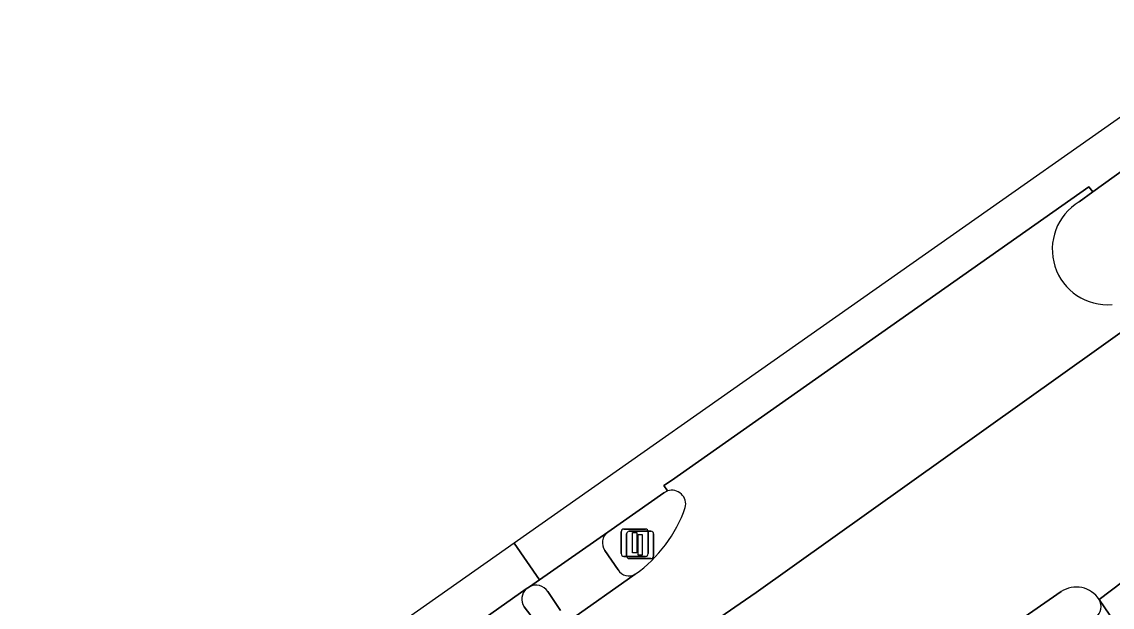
# Model space of a CAD drawing. Extents: x 158086 to 159499, y 382904 to 383981.
# Drawn here: x 158320.18 to 158360.09, y 383460.14 to 383481.56 of the extents above; entities that cross this region are included whole.
import ezdxf

# ---------------------------------------------------------------- set-up
doc = ezdxf.new("R2010")
doc.units = 0
for name, color, linetype in [('IMGEO_Fietspad_gesloten', 7, 'Continuous'), ('IMGEO_Fietspad_open', 7, 'Continuous'), ('IMGEO_Lichtmast', 7, 'Continuous'), ('IMGEO_OVBaan_gesloten', 7, 'Continuous'), ('IMGEO_Rijbaan_lokaal_gesloten', 7, 'Continuous'), ('IMGEO_Rijbaan_regionaal_gesloten', 7, 'Continuous'), ('IMGEO_Verkeerseiland_open', 7, 'Continuous'), ('IMGEO_Verkeersregelinstallatiepaal', 7, 'Continuous'), ('IMGEO_Voetpad_open', 7, 'Continuous')]:
    doc.layers.add(name, color=color, linetype=linetype)

msp = doc.modelspace()

# ---------------------------------------------------------------- linework, layer by layer
at = {"layer": 'IMGEO_Fietspad_gesloten'}
msp.add_lwpolyline([(158361.276, 383457.967), (158359.606, 383460.422)], dxfattribs=at)
msp.add_arc((158359.182, 383460.162), 0.497, 307.3606, 31.5375, dxfattribs=at)
at = {"layer": 'IMGEO_Fietspad_open'}
for points in [[(158341.624, 383462.888), (158339.124, 383461.146), (158338.754, 383460.889)], [(158342.006, 383461.512), (158341.521, 383462.216)], [(158339.836, 383459.376), (158340.172, 383459.612), (158342.632, 383461.344)], [(158339.425, 383460.714), (158339.891, 383460.016)]]:
    msp.add_lwpolyline(points, dxfattribs=at)
for centre, radius, start, end in [((158341.904, 383462.501), 0.477, 125.8806, 216.6911), ((158342.402, 383461.737), 0.455, 209.5681, 300.3869), ((158338.992, 383460.428), 0.519, 33.4689, 117.2963)]:
    msp.add_arc(centre, radius, start, end, dxfattribs=at)
at = {"layer": 'IMGEO_Lichtmast'}
for p, q in [((158342.413, 383462.92), (158343.203, 383462.92)), ((158343.203, 383462.92), (158342.413, 383462.92)), ((158342.313, 383462.02), (158342.313, 383462.82)), ((158342.313, 383462.82), (158342.313, 383462.02)), ((158343.303, 383462.82), (158343.303, 383462.02)), ((158343.303, 383462.02), (158343.303, 383462.82)), ((158343.203, 383461.92), (158342.413, 383461.92)), ((158342.413, 383461.92), (158343.203, 383461.92))]:
    msp.add_line(p, q, dxfattribs=at)
msp.add_lwpolyline([(158342.733, 383462.795), (158342.883, 383462.795), (158342.883, 383462.045), (158342.733, 383462.045), (158342.733, 383462.795)], dxfattribs=at)
for centre, start, end in [((158342.413, 383462.82), 90, 180), ((158342.413, 383462.82), 90, 180), ((158343.203, 383462.82), 0, 90), ((158343.203, 383462.82), 360, 90), ((158342.413, 383462.02), 180, 270), ((158342.413, 383462.02), 180, 270), ((158343.203, 383462.02), 270, 0), ((158343.203, 383462.02), 270, 0)]:
    msp.add_arc(centre, 0.1, start, end, dxfattribs=at)
at = {"layer": 'IMGEO_OVBaan_gesloten'}
msp.add_lwpolyline([(158338.196, 383462.478), (158339.124, 383461.146), (158341.624, 383462.888), (158343.67, 383464.325), (158343.814, 383464.397), (158343.676, 383464.588), (158343.952, 383464.782), (158359.228, 383475.526), (158359.374, 383475.334), (158361.027, 383476.527), (158363.926, 383478.548), (158366.291, 383480.217), (158365.354, 383481.561), (158349.975, 383470.755)], close=True, dxfattribs=at)
msp.add_lwpolyline([(158335.929, 383458.896), (158338.639, 383460.809), (158338.754, 383460.889), (158339.124, 383461.146), (158338.196, 383462.478), (158320.176, 383449.816)], dxfattribs=at)
at = {"layer": 'IMGEO_Rijbaan_lokaal_gesloten'}
msp.add_lwpolyline([(158366.39, 383465.558), (158359.606, 383460.422), (158361.276, 383457.967), (158365.624, 383460.803)], dxfattribs=at)
at = {"layer": 'IMGEO_Rijbaan_regionaal_gesloten'}
for points in [[(158367.442, 383467.39), (158367.983, 383467.945), (158368.999, 383468.851), (158370.092, 383469.663), (158371.254, 383470.489), (158372.466, 383471.358), (158370.751, 383473.819), (158369.036, 383476.279), (158366.659, 383474.609), (158363.802, 383472.617), (158347.053, 383460.68), (158341.897, 383457.133), (158343.559, 383454.746), (158345.359, 383452.302)], [(158358.876, 383474.975), (158359.374, 383475.334), (158359.228, 383475.526), (158343.952, 383464.782), (158343.676, 383464.588), (158343.814, 383464.397)], [(158342.632, 383461.344), (158340.172, 383459.612), (158341.897, 383457.133), (158347.053, 383460.68), (158363.802, 383472.617)], [(158359.606, 383460.422), (158366.39, 383465.558)], [(158356.589, 383459.586), (158358.224, 383460.712)]]:
    msp.add_lwpolyline(points, dxfattribs=at)
for centre, radius, start, end in [((158359.925, 383473.237), 2.03, 121.1192, 274.5768), ((158343.969, 383463.914), 0.507, 345.4942, 107.7894), ((158339.708, 383465.438), 5.031, 305.5408, 340.8471), ((158358.773, 383459.889), 0.989, 32.611, 123.6869)]:
    msp.add_arc(centre, radius, start, end, dxfattribs=at)
at = {"layer": 'IMGEO_Verkeerseiland_open'}
for points in [[(158361.027, 383476.527), (158359.374, 383475.334), (158358.876, 383474.975)], [(158343.814, 383464.397), (158343.67, 383464.325), (158341.624, 383462.888)], [(158341.521, 383462.216), (158342.006, 383461.512)], [(158338.754, 383460.889), (158338.639, 383460.809)], [(158339.891, 383460.016), (158339.425, 383460.714)], [(158358.224, 383460.712), (158356.589, 383459.586)], [(158338.559, 383460.158), (158339.09, 383459.476)]]:
    msp.add_lwpolyline(points, dxfattribs=at)
for centre, radius, start, end in [((158359.925, 383473.237), 2.03, 121.1192, 274.5768), ((158343.969, 383463.914), 0.507, 345.4942, 107.7894), ((158339.708, 383465.438), 5.031, 305.5408, 340.8471), ((158341.904, 383462.501), 0.477, 125.8806, 216.6911), ((158342.402, 383461.737), 0.455, 209.5681, 300.3869), ((158338.992, 383460.428), 0.519, 33.4689, 117.2963), ((158338.993, 383460.435), 0.515, 133.4479, 212.5404), ((158358.773, 383459.889), 0.989, 32.611, 123.6869), ((158359.182, 383460.162), 0.497, 307.3606, 31.5375)]:
    msp.add_arc(centre, radius, start, end, dxfattribs=at)
at = {"layer": 'IMGEO_Verkeersregelinstallatiepaal'}
for p, q in [((158342.113, 383462.101), (158342.113, 383462.901)), ((158342.113, 383462.901), (158342.113, 383462.101)), ((158342.213, 383463.001), (158343.003, 383463.001)), ((158343.003, 383463.001), (158342.213, 383463.001)), ((158343.103, 383462.901), (158343.103, 383462.101)), ((158343.103, 383462.101), (158343.103, 383462.901)), ((158343.003, 383462.001), (158342.213, 383462.001)), ((158342.213, 383462.001), (158343.003, 383462.001))]:
    msp.add_line(p, q, dxfattribs=at)
msp.add_lwpolyline([(158342.533, 383462.876), (158342.683, 383462.876), (158342.683, 383462.126), (158342.533, 383462.126), (158342.533, 383462.876)], dxfattribs=at)
for centre, start, end in [((158342.213, 383462.901), 90, 180), ((158342.213, 383462.901), 90, 180), ((158343.003, 383462.901), 0, 90), ((158343.003, 383462.901), 360, 90), ((158342.213, 383462.101), 180, 270), ((158342.213, 383462.101), 180, 270), ((158343.003, 383462.101), 270, 0), ((158343.003, 383462.101), 270, 0)]:
    msp.add_arc(centre, 0.1, start, end, dxfattribs=at)
at = {"layer": 'IMGEO_Voetpad_open'}
for points in [[(158338.639, 383460.809), (158335.929, 383458.896)], [(158339.09, 383459.476), (158338.559, 383460.158)]]:
    msp.add_lwpolyline(points, dxfattribs=at)
msp.add_arc((158338.993, 383460.435), 0.515, 133.4479, 212.5404, dxfattribs=at)

doc.saveas('drawing.dxf')
